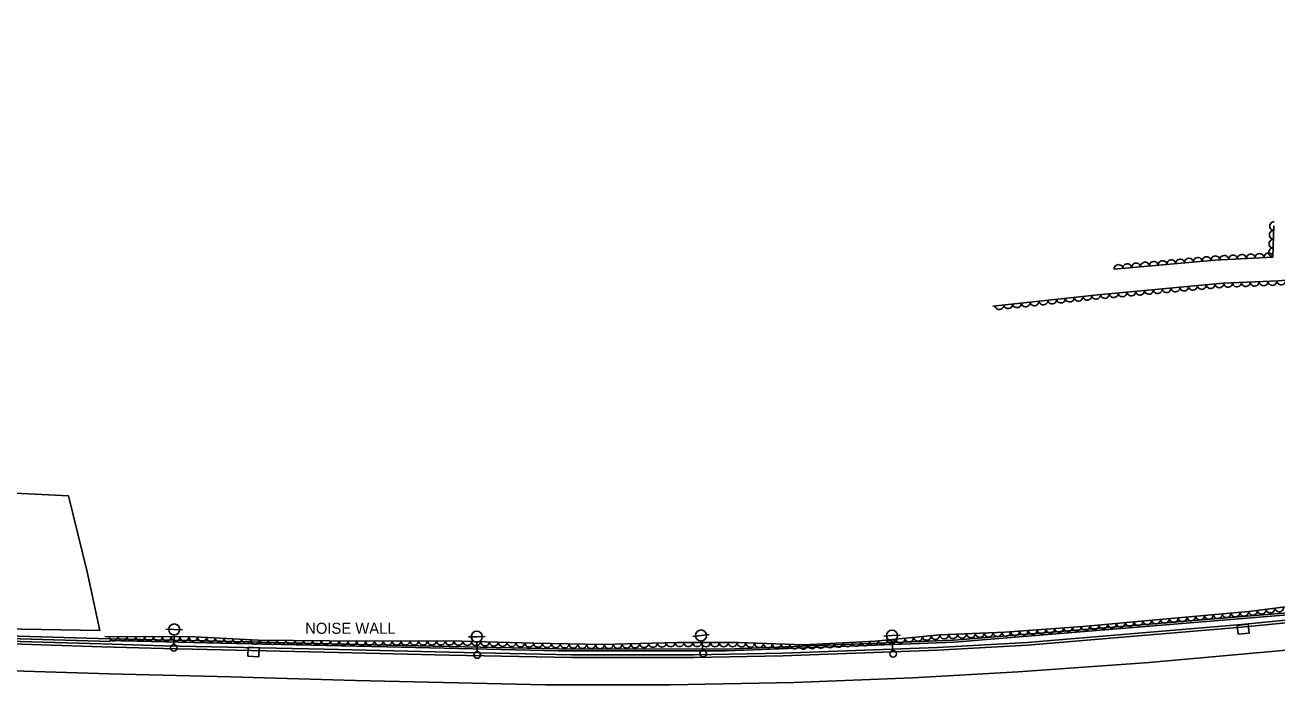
# Model space of a CAD drawing. Extents: x 1722896 to 1754269, y 648279 to 666297.
# Drawn here: x 1737861 to 1738427, y 649887 to 650186 of the extents above; entities that cross this region are included whole.
import ezdxf

# ---------------------------------------------------------------- set-up
doc = ezdxf.new("R2010")
doc.units = 0
for name, color, linetype in [('DESIGN - SCRATCH - User 1', 7, 'Continuous'), ('SURVEY - CENTERLINE - Preliminary', 7, 'Continuous'), ('SURVEY - CENTERLINE - Preliminary Text', 7, 'Continuous'), ('SURVEY - DRAINAGE - Natural Features', 7, 'Continuous'), ('SURVEY - DTM - Breaklines', 7, 'Continuous'), ('SURVEY - VEGETATION - Features with Text', 7, 'Continuous')]:
    doc.layers.add(name, color=color, linetype=linetype)

msp = doc.modelspace()

# ---------------------------------------------------------------- linework, layer by layer
at = {"layer": 'DESIGN - SCRATCH - User 1'}
for points in [[(1737899.12, 649907.41), (1737949.36, 649906.26), (1738024.57, 649904.54), (1738102.12, 649902.84), (1738178.13, 649902.74), (1738281.07, 649906.71), (1738433.78, 649919.22), (1738507.8, 649928.18), (1738584.04, 649939.46), (1738634.33, 649947.89), (1738685.27, 649957.14), (1738760.21, 649969.99), (1738810.13, 649979.02), (1738860.7, 649987.79), (1738910.94, 649996.76), (1738961.03, 650005.74), (1739011.25, 650014.86), (1739061.53, 650023.58), (1739137.27, 650037.57)], [(1737899.14, 649908.28), (1737949.38, 649907.13), (1738024.59, 649905.41), (1738102.13, 649903.7), (1738178.11, 649903.61), (1738281.02, 649907.58), (1738433.69, 649920.09), (1738507.68, 649929.04), (1738583.9, 649940.32), (1738634.18, 649948.74), (1738685.12, 649957.99), (1738760.06, 649970.85), (1738809.97, 649979.88), (1738860.55, 649988.64), (1738910.79, 649997.61), (1738960.88, 650006.6), (1739011.1, 650015.71), (1739061.37, 650024.43), (1739137.1, 650038.42)], [(1737899.14, 649908.28), (1737811.4, 649910.78), (1737671.53, 649915.15), (1737538.05, 649919.2), (1737418.39, 649922.77), (1737285.21, 649927.05), (1737284.93, 649925.64)], [(1737895.3, 649905.95), (1737806.23, 649908.56), (1737677.15, 649912.23), (1737577.44, 649915.33), (1737477.18, 649918.32), (1737397.01, 649920.64), (1737284.93, 649924.22), (1737284.88, 649922.95)], [(1737284.88, 649922.95), (1737361.26, 649920.59), (1737452, 649917.96), (1737548.96, 649914.95), (1737641.17, 649912.29), (1737720.17, 649909.88), (1737813.68, 649907.25), (1737895.59, 649904.66)], [(1737284.93, 649925.64), (1737383.07, 649922.41), (1737497.81, 649919.23), (1737625.31, 649915.31), (1737751.05, 649911.35), (1737899.48, 649907.05)], [(1738442.02, 649916.48), (1738411.15, 649913.46), (1738314.29, 649905.31), (1738273.56, 649903.07), (1738203.65, 649900.47), (1738163.33, 649899.71), (1738107.97, 649899.76), (1738052.67, 649900.86), (1737996.24, 649902.26), (1737923.51, 649903.8), (1737895.59, 649904.66), (1737895.59, 649904.66)], [(1738441.88, 649917.76), (1738411.04, 649914.73), (1738314.2, 649906.59), (1738273.5, 649904.35), (1738203.61, 649901.75), (1738163.32, 649900.99), (1738107.98, 649901.04), (1738052.7, 649902.14), (1737996.27, 649903.54), (1737923.54, 649905.08), (1737895.63, 649905.94)]]:
    msp.add_lwpolyline(points, dxfattribs=at)
at = {"layer": 'SURVEY - CENTERLINE - Preliminary'}
msp.add_lwpolyline([(1737894.76, 649911.92), (1737753.54, 649914.41), (1737607.91, 649918.56), (1737463.63, 649923.86), (1737284.44, 649929.38), (1737259.98, 649965.19), (1737247.94, 649994.65), (1737382.63, 649989.05), (1737528.92, 649983.59), (1737672.59, 649980.84), (1737798.62, 649976.89), (1737880.56, 649972.84), (1737888.95, 649938.55), (1737894.76, 649911.92)], dxfattribs=at)
at = {"layer": 'SURVEY - CENTERLINE - Preliminary Text'}
for points in [[(1737898.91, 649892.43), (1737953.75, 649891.08), (1738010.41, 649889.37), (1738096.35, 649887.43), (1738152.69, 649887.36), (1738208.69, 649888.47), (1738262.24, 649890.56), (1738310.03, 649893.35), (1738369.39, 649897.57), (1738439.79, 649903.86), (1738518.15, 649913.58), (1738577.48, 649922.72), (1738655.74, 649935.95), (1738714.73, 649946.29), (1738785.46, 649958.86), (1738833.31, 649967.36), (1738888.77, 649977.16), (1738939.63, 649986.35), (1738998.69, 649996.86), (1739058.88, 650007.64), (1739126.66, 650020.17), (1739186.76, 650032.5)], [(1737262.1, 649911.54), (1737355.22, 649908.93), (1737477.55, 649905.14), (1737571.41, 649902.33), (1737701.4, 649898.48), (1737840.93, 649894.26), (1737898.91, 649892.43)]]:
    msp.add_lwpolyline(points, dxfattribs=at)
at = {"layer": 'SURVEY - DRAINAGE - Natural Features'}
for p, q in [((1738411.87, 649912.59), (1738411.87, 649912.59)), ((1737964.19, 649902.26), (1737964.19, 649902.26))]:
    msp.add_line(p, q, dxfattribs=at)
for points in [[(1738409.59, 649910.34), (1738409.18, 649914.32), (1738414.15, 649914.83), (1738414.56, 649910.85), (1738409.59, 649910.34)], [(1737961.59, 649900.38), (1737961.79, 649904.38), (1737966.78, 649904.13), (1737966.58, 649900.14), (1737961.59, 649900.38)]]:
    msp.add_lwpolyline(points, dxfattribs=at)
at = {"layer": 'SURVEY - DTM - Breaklines'}
for p, q in [((1737928.35, 649912.45), (1737924.6, 649912.54)), ((1737928.19, 649905.7), (1737928.29, 649909.95)), ((1737928.35, 649912.45), (1737932.1, 649912.35)), ((1738166.64, 649909.72), (1738170.37, 649910.13)), ((1738252.99, 649909.66), (1738256.74, 649909.89)), ((1738065.19, 649909.16), (1738061.44, 649909.08)), ((1738065.19, 649909.16), (1738068.93, 649909.24)), ((1738065.33, 649902.41), (1738065.24, 649906.66)), ((1738166.64, 649909.72), (1738162.92, 649909.31)), ((1738167.39, 649903.01), (1738166.92, 649907.24)), ((1738252.99, 649909.66), (1738249.25, 649909.43)), ((1738253.4, 649902.92), (1738253.14, 649907.16))]:
    msp.add_line(p, q, dxfattribs=at)
for centre, radius in [((1737928.35, 649912.45), 2.5), ((1738065.19, 649909.16), 2.5), ((1738166.64, 649909.72), 2.5), ((1738252.99, 649909.66), 2.5), ((1737928.15, 649904.2), 1.5), ((1738065.36, 649900.91), 1.5), ((1738167.55, 649901.52), 1.5), ((1738253.49, 649901.42), 1.5)]:
    msp.add_circle(centre, radius, dxfattribs=at)
at = {"layer": 'SURVEY - VEGETATION - Features with Text'}
for points in [[(1738943.01, 650185.73), (1738948.44, 650165.91), (1738928.76, 650147.52), (1738916.77, 650134.76), (1738895.26, 650128.53), (1738860.77, 650123.3), (1738832.76, 650122.33), (1738806.34, 650121.02), (1738783.23, 650116.33), (1738749.86, 650112.56), (1738693.79, 650105.74), (1738648.4, 650096.18), (1738612.76, 650090.62), (1738582.46, 650086.16), (1738562.99, 650085.68), (1738541.27, 650083.85), (1738508.12, 650076.91), (1738465.97, 650073.62), (1738427.75, 650070.01), (1738402.76, 650069.01), (1738346.08, 650063.74), (1738298.62, 650058.67)], [(1738353.47, 650075.35), (1738399.01, 650079.45), (1738425.21, 650080.83), (1738425.77, 650095)], [(1738447.56, 649924.84), (1738414.41, 649920.56), (1738375.71, 649917.17), (1738339.26, 649913.83), (1738303.99, 649911.23), (1738274.58, 649910), (1738245.44, 649907.22), (1738213.16, 649905.44), (1738183.53, 649906.5), (1738155.78, 649906.59), (1738122.02, 649905.58), (1738091, 649906.31), (1738053.03, 649907.33), (1738014.34, 649907.2), (1737966.34, 649907.65), (1737937.69, 649909.1), (1737896.99, 649909.21)]]:
    msp.add_lwpolyline(points, dxfattribs=at)
for centre, major_axis in [((1738425.76, 650094.85), (0.08, 2)), ((1738425.61, 650090.86), (0.08, 2)), ((1738425.45, 650086.86), (0.08, 2)), ((1738383.35, 650078.04), (1.99, 0.18)), ((1738387.33, 650078.4), (1.99, 0.18)), ((1738391.31, 650078.76), (1.99, 0.18)), ((1738395.3, 650079.11), (1.99, 0.18)), ((1738399.28, 650079.46), (2, 0.11)), ((1738403.28, 650079.67), (2, 0.11)), ((1738407.27, 650079.88), (2, 0.11)), ((1738411.26, 650080.09), (2, 0.11)), ((1738415.26, 650080.31), (2, 0.11)), ((1738419.25, 650080.52), (2, 0.11)), ((1738423.25, 650080.73), (2, 0.11)), ((1738425.29, 650082.86), (0.08, 2)), ((1738355.46, 650075.53), (1.99, 0.18)), ((1738359.44, 650075.89), (1.99, 0.18)), ((1738363.43, 650076.24), (1.99, 0.18)), ((1738367.41, 650076.6), (1.99, 0.18)), ((1738371.39, 650076.96), (1.99, 0.18)), ((1738375.38, 650077.32), (1.99, 0.18)), ((1738379.36, 650077.68), (1.99, 0.18)), ((1738397.09, 650068.48), (-1.99, -0.18)), ((1738401.07, 650068.85), (-1.99, -0.18)), ((1738405.06, 650069.1), (-2, -0.08)), ((1738409.06, 650069.26), (-2, -0.08)), ((1738413.06, 650069.42), (-2, -0.08)), ((1738417.05, 650069.58), (-2, -0.08)), ((1738421.05, 650069.74), (-2, -0.08)), ((1738425.05, 650069.9), (-2, -0.08)), ((1738429.04, 650070.13), (-1.99, -0.19)), ((1738337.36, 650062.81), (-1.99, -0.21)), ((1738341.34, 650063.24), (-1.99, -0.21)), ((1738345.31, 650063.66), (-1.99, -0.21)), ((1738349.29, 650064.04), (-1.99, -0.18)), ((1738353.28, 650064.41), (-1.99, -0.18)), ((1738357.26, 650064.78), (-1.99, -0.18)), ((1738361.24, 650065.15), (-1.99, -0.18)), ((1738365.23, 650065.52), (-1.99, -0.18)), ((1738369.21, 650065.89), (-1.99, -0.18)), ((1738373.19, 650066.26), (-1.99, -0.18)), ((1738377.17, 650066.63), (-1.99, -0.18)), ((1738381.16, 650067), (-1.99, -0.18)), ((1738385.14, 650067.37), (-1.99, -0.18)), ((1738389.12, 650067.74), (-1.99, -0.18)), ((1738393.11, 650068.11), (-1.99, -0.18)), ((1738301.56, 650058.98), (-1.99, -0.21)), ((1738305.54, 650059.41), (-1.99, -0.21)), ((1738309.52, 650059.83), (-1.99, -0.21)), ((1738313.49, 650060.26), (-1.99, -0.21)), ((1738317.47, 650060.68), (-1.99, -0.21)), ((1738321.45, 650061.11), (-1.99, -0.21)), ((1738325.43, 650061.53), (-1.99, -0.21)), ((1738329.4, 650061.96), (-1.99, -0.21)), ((1738333.38, 650062.39), (-1.99, -0.21)), ((1738420.23, 649921.31), (-1.98, -0.26)), ((1738424.2, 649921.82), (-1.98, -0.26)), ((1738428.16, 649922.34), (-1.98, -0.26)), ((1738356.51, 649915.41), (-1.99, -0.18)), ((1738360.49, 649915.77), (-1.99, -0.18)), ((1738364.47, 649916.14), (-1.99, -0.18)), ((1738368.46, 649916.5), (-1.99, -0.18)), ((1738372.44, 649916.87), (-1.99, -0.18)), ((1738376.42, 649917.23), (-1.99, -0.17)), ((1738380.41, 649917.58), (-1.99, -0.17)), ((1738384.39, 649917.93), (-1.99, -0.17)), ((1738388.38, 649918.28), (-1.99, -0.17)), ((1738392.36, 649918.63), (-1.99, -0.17)), ((1738396.35, 649918.98), (-1.99, -0.17)), ((1738400.33, 649919.32), (-1.99, -0.17)), ((1738404.32, 649919.67), (-1.99, -0.17)), ((1738408.3, 649920.02), (-1.99, -0.17)), ((1738412.29, 649920.37), (-1.99, -0.17)), ((1738416.26, 649920.8), (-1.98, -0.26)), ((1738272.71, 649909.82), (-1.99, -0.19)), ((1738276.7, 649910.09), (-2, -0.08)), ((1738280.7, 649910.26), (-2, -0.08)), ((1738284.69, 649910.42), (-2, -0.08)), ((1738288.69, 649910.59), (-2, -0.08)), ((1738292.69, 649910.76), (-2, -0.08)), ((1738296.68, 649910.92), (-2, -0.08)), ((1738300.68, 649911.09), (-2, -0.08)), ((1738304.67, 649911.28), (-1.99, -0.15)), ((1738308.66, 649911.57), (-1.99, -0.15)), ((1738312.65, 649911.87), (-1.99, -0.15)), ((1738316.64, 649912.16), (-1.99, -0.15)), ((1738320.63, 649912.45), (-1.99, -0.15)), ((1738324.62, 649912.75), (-1.99, -0.15)), ((1738328.61, 649913.04), (-1.99, -0.15)), ((1738332.6, 649913.34), (-1.99, -0.15)), ((1738336.59, 649913.63), (-1.99, -0.15)), ((1738340.57, 649913.95), (-1.99, -0.18)), ((1738344.56, 649914.31), (-1.99, -0.18)), ((1738348.54, 649914.68), (-1.99, -0.18)), ((1738352.52, 649915.04), (-1.99, -0.18)), ((1737900.98, 649909.2), (-2, 0.01)), ((1737904.98, 649909.19), (-2, 0.01)), ((1737908.98, 649909.18), (-2, 0.01)), ((1737912.98, 649909.17), (-2, 0.01)), ((1737916.98, 649909.16), (-2, 0.01)), ((1737920.98, 649909.15), (-2, 0.01)), ((1737924.98, 649909.14), (-2, 0.01)), ((1737928.98, 649909.13), (-2, 0.01)), ((1737932.98, 649909.12), (-2, 0.01)), ((1737936.98, 649909.11), (-2, 0.01)), ((1737940.97, 649908.94), (-2, 0.1)), ((1737944.97, 649908.74), (-2, 0.1)), ((1737948.96, 649908.53), (-2, 0.1)), ((1737952.96, 649908.33), (-2, 0.1)), ((1737956.95, 649908.13), (-2, 0.1)), ((1737960.95, 649907.92), (-2, 0.1)), ((1737964.94, 649907.72), (-2, 0.1)), ((1737968.94, 649907.63), (-2, 0.02)), ((1737972.94, 649907.59), (-2, 0.02)), ((1737976.94, 649907.55), (-2, 0.02)), ((1737980.94, 649907.51), (-2, 0.02)), ((1737984.94, 649907.47), (-2, 0.02)), ((1737988.94, 649907.44), (-2, 0.02)), ((1737992.94, 649907.4), (-2, 0.02)), ((1737996.94, 649907.36), (-2, 0.02)), ((1738000.94, 649907.32), (-2, 0.02)), ((1738004.94, 649907.29), (-2, 0.02)), ((1738008.94, 649907.25), (-2, 0.02)), ((1738012.94, 649907.21), (-2, 0.02)), ((1738016.94, 649907.21), (-2, -0.01)), ((1738020.94, 649907.22), (-2, -0.01)), ((1738024.94, 649907.23), (-2, -0.01)), ((1738028.94, 649907.25), (-2, -0.01)), ((1738032.94, 649907.26), (-2, -0.01)), ((1738036.94, 649907.28), (-2, -0.01)), ((1738040.94, 649907.29), (-2, -0.01)), ((1738044.94, 649907.3), (-2, -0.01)), ((1738048.94, 649907.32), (-2, -0.01)), ((1738052.94, 649907.33), (-2, -0.01)), ((1738056.94, 649907.23), (-2, 0.05)), ((1738060.94, 649907.12), (-2, 0.05)), ((1738064.93, 649907.01), (-2, 0.05)), ((1738068.93, 649906.9), (-2, 0.05)), ((1738072.93, 649906.79), (-2, 0.05)), ((1738076.93, 649906.69), (-2, 0.05)), ((1738080.93, 649906.58), (-2, 0.05)), ((1738084.93, 649906.47), (-2, 0.05)), ((1738088.93, 649906.36), (-2, 0.05)), ((1738092.92, 649906.26), (-2, 0.05)), ((1738096.92, 649906.17), (-2, 0.05)), ((1738100.92, 649906.08), (-2, 0.05)), ((1738104.92, 649905.98), (-2, 0.05)), ((1738108.92, 649905.89), (-2, 0.05)), ((1738112.92, 649905.8), (-2, 0.05)), ((1738116.92, 649905.7), (-2, 0.05)), ((1738120.92, 649905.61), (-2, 0.05)), ((1738124.92, 649905.67), (-2, -0.06)), ((1738128.91, 649905.79), (-2, -0.06)), ((1738132.91, 649905.91), (-2, -0.06)), ((1738136.91, 649906.03), (-2, -0.06)), ((1738140.91, 649906.15), (-2, -0.06)), ((1738144.91, 649906.27), (-2, -0.06)), ((1738148.9, 649906.39), (-2, -0.06)), ((1738152.9, 649906.51), (-2, -0.06)), ((1738156.9, 649906.59), (-2, 0.01)), ((1738160.9, 649906.58), (-2, 0.01)), ((1738164.9, 649906.56), (-2, 0.01)), ((1738168.9, 649906.55), (-2, 0.01)), ((1738172.9, 649906.54), (-2, 0.01)), ((1738176.9, 649906.53), (-2, 0.01)), ((1738180.9, 649906.51), (-2, 0.01)), ((1738184.9, 649906.45), (-2, 0.07)), ((1738188.9, 649906.31), (-2, 0.07)), ((1738192.9, 649906.17), (-2, 0.07)), ((1738196.89, 649906.03), (-2, 0.07)), ((1738200.89, 649905.88), (-2, 0.07)), ((1738204.89, 649905.74), (-2, 0.07)), ((1738208.89, 649905.6), (-2, 0.07)), ((1738212.88, 649905.45), (-2, 0.07)), ((1738216.88, 649905.65), (-2, -0.11)), ((1738220.87, 649905.87), (-2, -0.11)), ((1738224.86, 649906.09), (-2, -0.11)), ((1738228.86, 649906.31), (-2, -0.11)), ((1738232.85, 649906.53), (-2, -0.11)), ((1738236.85, 649906.75), (-2, -0.11)), ((1738240.84, 649906.97), (-2, -0.11)), ((1738244.83, 649907.19), (-2, -0.11)), ((1738248.82, 649907.54), (-1.99, -0.19)), ((1738252.8, 649907.92), (-1.99, -0.19)), ((1738256.78, 649908.3), (-1.99, -0.19)), ((1738260.76, 649908.68), (-1.99, -0.19)), ((1738264.75, 649909.06), (-1.99, -0.19)), ((1738268.73, 649909.44), (-1.99, -0.19))]:
    msp.add_ellipse(centre, major_axis=major_axis, ratio=0.940188, start_param=0, end_param=3.141593, dxfattribs=at)

# ---------------------------------------------------------------- texts
at = {"layer": 'DESIGN - SCRATCH - User 1'}
msp.add_text('NOISE WALL', height=5, rotation=0.0586, dxfattribs=at).set_placement((1737987.59, 649910.48))

doc.saveas('drawing.dxf')
